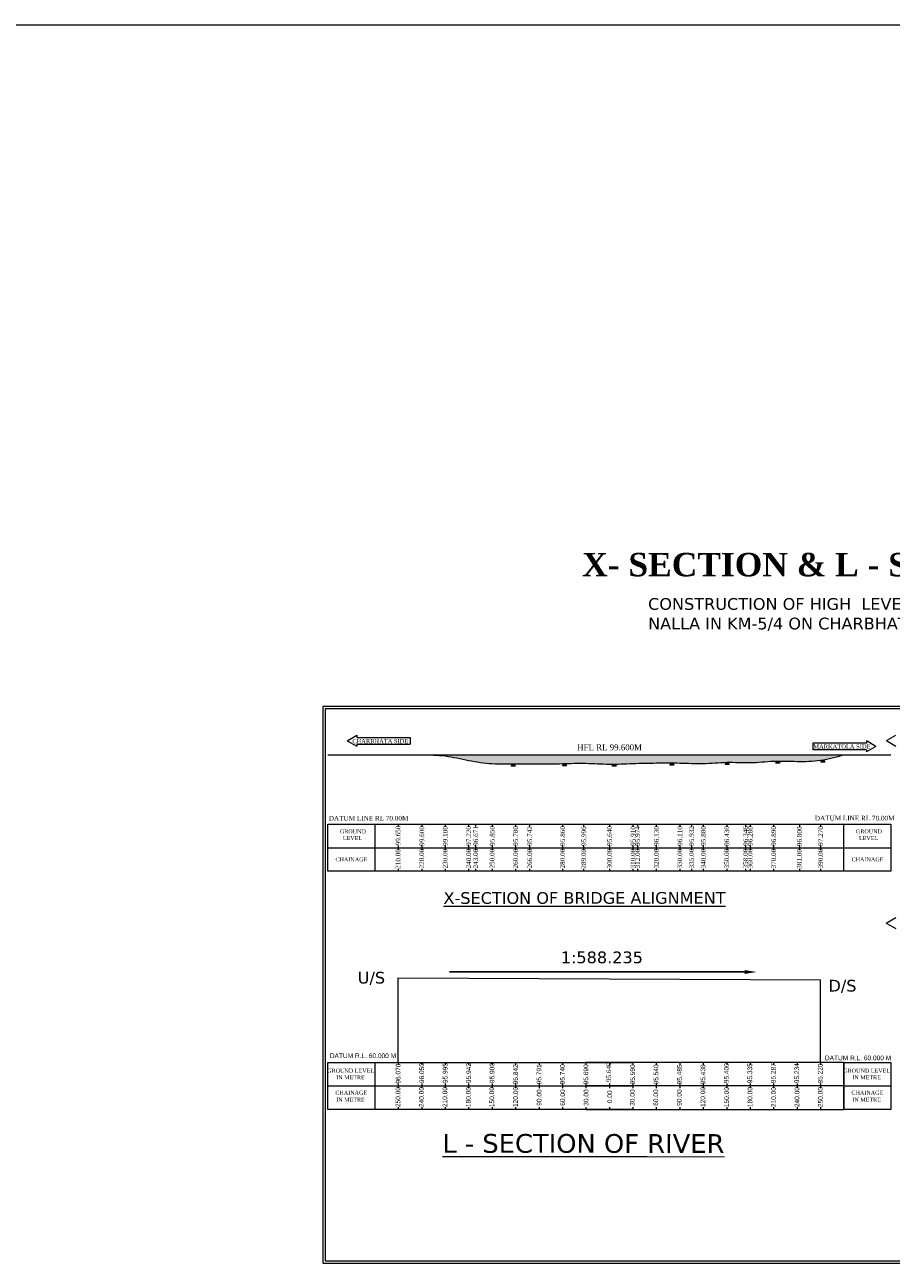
# Model space of a CAD drawing. Header units: millimetres. Extents: x -20950785 to 389010297, y -11535949 to 14056629.
# Tile 338 of 654: x 13149411 to 13518756, y 242732 to 770552. Entities that reach past the tile are written whole.
import ezdxf
from ezdxf import colors
from ezdxf.entities.mleader import LeaderData, LeaderLine
from ezdxf.math import Vec2, Vec3

# ---------------------------------------------------------------- set-up
doc = ezdxf.new("R2010")
doc.units = ezdxf.units.MM
doc.header["$LTSCALE"] = 60
doc.header["$MEASUREMENT"] = 0
doc.linetypes.add('ACAD_ISO03W100', pattern=[30, 12, -18])
doc.layers.add('PDF_H.F.L.', color=7, linetype='ACAD_ISO03W100')
doc.styles.add('Annotative', font='arial.ttf')
doc.styles.add('PDF Arial Bold', font='times.ttf')
doc.styles.add('PDF Verdana Bold', font='verdanab.ttf')
doc.styles.add('style1', font='txt.shx', dxfattribs={"height": 1})

msp = doc.modelspace()

# ---------------------------------------------------------------- hatches: boundary and pattern name
at = {"linetype": 'Continuous', "lineweight": 9, "ltscale": 2}
h = msp.add_hatch(dxfattribs=at)
h.set_pattern_fill('DASH', scale=5000)
h.set_pattern_definition([(0, (0, -5000), (625, 625), [625, -625])])
edge = h.paths.add_edge_path()
edge.add_spline(control_points=[(13400691.52, 455458.3), (13403331.95, 455494.69), (13409306.09, 455795.96), (13418612.39, 455954.79), (13428614.16, 456049.19), (13438622.67, 455380.53), (13448602.67, 456581.39), (13458626.23, 455745.88), (13468604.63, 456988.12), (13478604.32, 456513.13), (13488764.93, 456663.1), (13495303.15, 458488.05), (13498613.7, 459412.09)], knot_values=[92368.161086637, 92368.161086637, 92368.161086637, 92368.161086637, 100292.969010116, 110295.388717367, 120295.408717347, 130298.053367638, 140313.166946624, 150314.29188335, 160332.879608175, 170333.24085165, 180344.046263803, 190611.903872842, 190611.903872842, 190611.903872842, 190611.903872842], degree=3, periodic=0)
edge.add_line((13498613.7, 459412.09), (13318613.7, 459412.09))
edge.add_spline(control_points=[(13318613.7, 459412.09), (13318613.7, 459412.09), (13321957.24, 459380.99), (13328717.07, 459274.65), (13338558.53, 456899.11), (13348565.43, 455350.54), (13358618.2, 455688.44), (13368613.16, 455447.19), (13378613.28, 455655.36), (13388616.96, 455963.98), (13395863.63, 455439.87), (13399780.79, 455448.07), (13400364.38, 455454.29)], knot_values=[10000.124999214, 10000.124999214, 10000.124999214, 10000.124999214, 10000.124999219, 20012.617196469, 30187.802698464, 40281.211438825, 50281.456435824, 60281.701432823, 70282.826369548, 80283.54634363, 90289.324674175, 92040.875840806, 92040.875840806, 92040.875840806, 92040.875840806], degree=3, periodic=0)
edge.add_line((13400364.38, 455454.29), (13400366.77, 455458.36))
edge.add_line((13400366.77, 455458.36), (13400368.99, 455454.34))
edge.add_spline(control_points=[(13400368.99, 455454.34), (13400386.4, 455454.53), (13400403.81, 455454.72), (13400421.22, 455454.92)], knot_values=[92045.495346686, 92045.495346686, 92045.495346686, 92045.495346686, 92097.742537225, 92097.742537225, 92097.742537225, 92097.742537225], degree=3, periodic=0)
edge.add_line((13400421.22, 455454.92), (13400423.24, 455458.36))
edge.add_line((13400423.24, 455458.36), (13400425.13, 455454.96))
edge.add_spline(control_points=[(13400425.13, 455454.96), (13400445.72, 455455.19), (13400466.32, 455455.43), (13400486.91, 455455.67)], knot_values=[92101.653853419, 92101.653853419, 92101.653853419, 92101.653853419, 92163.465546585, 92163.465546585, 92163.465546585, 92163.465546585], degree=3, periodic=0)
edge.add_line((13400486.91, 455455.67), (13400488.49, 455458.36))
edge.add_line((13400488.49, 455458.36), (13400489.96, 455455.71))
edge.add_spline(control_points=[(13400489.96, 455455.71), (13400512.67, 455455.98), (13400535.39, 455456.26), (13400558.11, 455456.54)], knot_values=[92166.514616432, 92166.514616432, 92166.514616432, 92166.514616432, 92234.69200332, 92234.69200332, 92234.69200332, 92234.69200332], degree=3, periodic=0)
edge.add_line((13400558.11, 455456.54), (13400559.17, 455458.36))
edge.add_line((13400559.17, 455458.36), (13400560.17, 455456.57))
edge.add_spline(control_points=[(13400560.17, 455456.57), (13400582.61, 455456.85), (13400605.06, 455457.14), (13400627.5, 455457.44)], knot_values=[92236.754268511, 92236.754268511, 92236.754268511, 92236.754268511, 92304.121026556, 92304.121026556, 92304.121026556, 92304.121026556], degree=3, periodic=0)
edge.add_line((13400627.5, 455457.44), (13400628.05, 455458.36))
edge.add_line((13400628.05, 455458.36), (13400628.55, 455457.45))
edge.add_spline(control_points=[(13400628.55, 455457.45), (13400649.52, 455457.73), (13400670.48, 455458.01), (13400691.45, 455458.3)], knot_values=[92305.16964118, 92305.16964118, 92305.16964118, 92305.16964118, 92368.09106557, 92368.09106557, 92368.09106557, 92368.09106557], degree=3, periodic=0)
edge.add_line((13400691.45, 455458.3), (13400691.48, 455458.36))
edge.add_line((13400691.48, 455458.36), (13400691.52, 455458.3))

# ---------------------------------------------------------------- linework, layer by layer
at = {"color": 7, "linetype": 'Continuous', "lineweight": 9, "ltscale": 2}
for p, q in [((12735258, 770552.5), (25225962.5, 770552.5)), ((13313712.24, 466821.56), (13313712.24, 463941.56)), ((13485392.59, 464413.05), (13485392.59, 461533.05)), ((13278613.7, 429812.09), (13298613.7, 429812.09)), ((13278613.7, 409812.09), (13278613.7, 429812.09)), ((13298613.7, 429812.09), (13298613.7, 409812.09)), ((13298613.7, 429812.09), (13318613.7, 429812.09)), ((13308613.7, 429812.09), (13308613.7, 428812.09)), ((13318613.7, 429812.09), (13338613.7, 429812.09)), ((13318613.7, 429812.09), (13318613.7, 428812.09)), ((13328613.7, 429812.09), (13328613.7, 428812.09)), ((13338613.7, 429812.09), (13358613.7, 429812.09)), ((13338613.7, 429812.09), (13338613.7, 428812.09)), ((13341613.7, 429812.09), (13341613.7, 428812.09)), ((13348613.7, 429812.09), (13348613.7, 428812.09)), ((13358613.7, 429812.09), (13378613.7, 429812.09)), ((13358613.7, 429812.09), (13358613.7, 428812.09)), ((13364613.7, 429812.09), (13364613.7, 428812.09)), ((13378613.7, 429812.09), (13398613.7, 429812.09)), ((13378613.7, 429812.09), (13378613.7, 428812.09)), ((13387613.7, 429812.09), (13387613.7, 428812.09)), ((13398613.7, 429812.09), (13418613.7, 429812.09)), ((13398613.7, 429812.09), (13398613.7, 428812.09)), ((13408613.7, 429812.09), (13408613.7, 428812.09)), ((13410613.7, 429812.09), (13410613.7, 428812.09)), ((13418613.7, 429812.09), (13438613.7, 429812.09)), ((13418613.7, 429812.09), (13418613.7, 428812.09)), ((13428613.7, 429812.09), (13428613.7, 428812.09)), ((13433613.7, 429812.09), (13433613.7, 428812.09)), ((13438613.7, 429812.09), (13458613.7, 429812.09)), ((13438613.7, 429812.09), (13438613.7, 428812.09)), ((13448613.7, 429812.09), (13448613.7, 428812.09)), ((13456613.7, 429812.09), (13456613.7, 428812.09)), ((13458613.7, 429812.09), (13458613.7, 428812.09)), ((13458613.7, 429812.09), (13478613.7, 429812.09)), ((13468613.7, 429812.09), (13468613.7, 428812.09)), ((13478613.7, 429812.09), (13498613.7, 429812.09)), ((13479613.7, 429812.09), (13479613.7, 428812.09)), ((13488613.7, 429812.09), (13488613.7, 428812.09)), ((13498613.7, 429812.09), (13518613.7, 429812.09)), ((13498613.7, 409812.09), (13498613.7, 429812.09)), ((13518613.7, 429812.09), (13518613.7, 409812.09)), ((13278613.7, 419812.09), (13298613.7, 419812.09)), ((13298613.7, 419812.09), (13498613.7, 419812.09)), ((13308613.7, 420812.09), (13308613.7, 418812.09)), ((13318613.7, 420812.09), (13318613.7, 418812.09)), ((13328613.7, 420812.09), (13328613.7, 418812.09)), ((13338613.7, 420812.09), (13338613.7, 418812.09)), ((13341613.7, 420812.09), (13341613.7, 418812.09)), ((13348613.7, 420812.09), (13348613.7, 418812.09)), ((13358613.7, 420812.09), (13358613.7, 418812.09)), ((13364613.7, 420812.09), (13364613.7, 418812.09)), ((13378613.7, 420812.09), (13378613.7, 418812.09)), ((13387613.7, 420812.09), (13387613.7, 418812.09)), ((13398613.7, 420812.09), (13398613.7, 418812.09)), ((13408613.7, 420812.09), (13408613.7, 418812.09)), ((13410613.7, 420812.09), (13410613.7, 418812.09)), ((13418613.7, 420812.09), (13418613.7, 418812.09)), ((13428613.7, 420812.09), (13428613.7, 418812.09)), ((13433613.7, 420812.09), (13433613.7, 418812.09)), ((13438613.7, 420812.09), (13438613.7, 418812.09)), ((13448613.7, 420812.09), (13448613.7, 418812.09)), ((13456613.7, 420812.09), (13456613.7, 418812.09)), ((13458613.7, 420812.09), (13458613.7, 418812.09)), ((13468613.7, 420812.09), (13468613.7, 418812.09)), ((13479613.7, 420812.09), (13479613.7, 418812.09)), ((13488613.7, 420812.09), (13488613.7, 418812.09)), ((13498613.7, 419812.09), (13518613.7, 419812.09)), ((13298613.7, 409812.09), (13278613.7, 409812.09)), ((13318613.7, 409812.09), (13298613.7, 409812.09)), ((13308613.7, 410812.09), (13308613.7, 409812.09)), ((13318613.7, 410812.09), (13318613.7, 409812.09)), ((13338613.7, 409812.09), (13318613.7, 409812.09)), ((13328613.7, 410812.09), (13328613.7, 409812.09)), ((13338613.7, 410812.09), (13338613.7, 409812.09)), ((13358613.7, 409812.09), (13338613.7, 409812.09)), ((13341613.7, 410812.09), (13341613.7, 409812.09)), ((13348613.7, 410812.09), (13348613.7, 409812.09)), ((13358613.7, 410812.09), (13358613.7, 409812.09)), ((13378613.7, 409812.09), (13358613.7, 409812.09)), ((13364613.7, 410812.09), (13364613.7, 409812.09)), ((13378613.7, 410812.09), (13378613.7, 409812.09)), ((13398613.7, 409812.09), (13378613.7, 409812.09)), ((13387613.7, 410812.09), (13387613.7, 409812.09)), ((13398613.7, 410812.09), (13398613.7, 409812.09)), ((13418613.7, 409812.09), (13398613.7, 409812.09)), ((13408613.7, 410812.09), (13408613.7, 409812.09)), ((13410613.7, 410812.09), (13410613.7, 409812.09)), ((13418613.7, 410812.09), (13418613.7, 409812.09)), ((13438613.7, 409812.09), (13418613.7, 409812.09)), ((13428613.7, 410812.09), (13428613.7, 409812.09)), ((13433613.7, 410812.09), (13433613.7, 409812.09)), ((13438613.7, 410812.09), (13438613.7, 409812.09)), ((13458613.7, 409812.09), (13438613.7, 409812.09)), ((13448613.7, 410812.09), (13448613.7, 409812.09)), ((13456613.7, 410812.09), (13456613.7, 409812.09)), ((13458613.7, 410812.09), (13458613.7, 409812.09)), ((13478613.7, 409812.09), (13458613.7, 409812.09)), ((13468613.7, 410812.09), (13468613.7, 409812.09)), ((13498613.7, 409812.09), (13478613.7, 409812.09)), ((13479613.7, 410812.09), (13479613.7, 409812.09)), ((13488613.7, 410812.09), (13488613.7, 409812.09)), ((13518613.7, 409812.09), (13498613.7, 409812.09)), ((13308613.7, 328305.5), (13308613.7, 364375.5)), ((13308613.7, 364375.5), (13488613.7, 363525.5)), ((13488613.7, 328305.5), (13488613.7, 363525.5))]:
    msp.add_line(p, q, dxfattribs=at)
at = {"linetype": 'Continuous', "lineweight": 9}
for p, q in [((13286850.75, 465381.56), (13290920.57, 467731.27)), ((13286850.75, 465381.56), (13290920.57, 463031.84)), ((13290920.57, 467731.27), (13290920.57, 466821.56)), ((13290920.57, 466821.56), (13313712.24, 466821.56)), ((13508184.26, 465322.77), (13508184.26, 464413.05)), ((13512254.09, 462973.05), (13508184.26, 465322.77)), ((13516714.58, 465484.84), (13520784.4, 467834.56)), ((13516714.58, 465484.84), (13520784.4, 463135.13)), ((13290920.57, 463941.56), (13313712.24, 463941.56)), ((13290920.57, 463941.56), (13290920.57, 463031.84)), ((13508184.26, 464413.05), (13485392.59, 464413.05)), ((13508184.26, 461533.05), (13485392.59, 461533.05)), ((13512254.09, 462973.05), (13508184.26, 460623.34)), ((13508184.26, 461533.05), (13508184.26, 460623.34)), ((13516594.08, 387712.35), (13520663.9, 390062.06)), ((13516594.08, 387712.35), (13520663.9, 385362.63))]:
    msp.add_line(p, q, dxfattribs=at)
at = {"color": 7, "lineweight": 9, "ltscale": 2}
msp.add_line((13278613.7, 459412.09), (13518613.7, 459412.09), dxfattribs=at)
at = {"color": 7, "linetype": 'Continuous', "lineweight": 9}
for p, q in [((13278613.7, 308305.5), (13278613.7, 328305.5)), ((13278613.7, 328305.5), (13298613.7, 328305.5)), ((13298613.7, 328305.5), (13298613.7, 327305.5)), ((13298613.7, 328305.5), (13398613.7, 328305.5)), ((13298613.7, 328305.5), (13298613.7, 308305.5)), ((13298613.7, 328305.5), (13298613.7, 308305.5)), ((13308613.7, 328305.5), (13308613.7, 327305.5)), ((13318613.7, 328305.5), (13318613.7, 327305.5)), ((13328613.7, 328305.5), (13328613.7, 327305.5)), ((13338613.7, 328305.5), (13338613.7, 327305.5)), ((13348613.7, 328305.5), (13348613.7, 327305.5)), ((13358613.7, 328305.5), (13358613.7, 327305.5)), ((13368613.7, 328305.5), (13368613.7, 327305.5)), ((13378613.7, 328305.5), (13378613.7, 327305.5)), ((13388613.7, 328305.5), (13388613.7, 327305.5)), ((13398613.7, 328305.5), (13388613.7, 328305.5)), ((13398613.7, 328305.5), (13398613.7, 327305.5)), ((13398613.7, 328305.5), (13398613.7, 327305.5)), ((13398613.7, 328305.5), (13398613.7, 327305.5)), ((13498613.7, 328305.5), (13398613.7, 328305.5)), ((13398613.7, 328305.5), (13398613.7, 327305.5)), ((13398613.7, 328305.5), (13408613.7, 328305.5)), ((13408613.7, 328305.5), (13408613.7, 327305.5)), ((13418613.7, 328305.5), (13418613.7, 327305.5)), ((13428613.7, 328305.5), (13428613.7, 327305.5)), ((13438613.7, 328305.5), (13438613.7, 327305.5)), ((13448613.7, 328305.5), (13448613.7, 327305.5)), ((13458613.7, 328305.5), (13458613.7, 327305.5)), ((13468613.7, 328305.5), (13468613.7, 327305.5)), ((13478613.7, 328305.5), (13478613.7, 327305.5)), ((13488613.7, 328305.5), (13488613.7, 327305.5)), ((13498613.7, 308305.5), (13498613.7, 328305.5)), ((13498613.7, 328305.5), (13518613.7, 328305.5)), ((13498613.7, 328305.5), (13498613.7, 308305.5)), ((13498613.7, 328305.5), (13498613.7, 327305.5)), ((13518613.7, 328305.5), (13518613.7, 308305.5)), ((13278613.7, 318305.5), (13298613.7, 318305.5)), ((13298613.7, 319305.5), (13298613.7, 317305.5)), ((13298613.7, 319305.5), (13298613.7, 308305.5)), ((13298613.7, 318305.5), (13398613.7, 318305.5)), ((13308613.7, 319305.5), (13308613.7, 317305.5)), ((13318613.7, 319305.5), (13318613.7, 317305.5)), ((13328613.7, 319305.5), (13328613.7, 317305.5)), ((13338613.7, 319305.5), (13338613.7, 317305.5)), ((13348613.7, 319305.5), (13348613.7, 317305.5)), ((13358613.7, 319305.5), (13358613.7, 317305.5)), ((13368613.7, 319305.5), (13368613.7, 317305.5)), ((13378613.7, 319305.5), (13378613.7, 317305.5)), ((13388613.7, 319305.5), (13388613.7, 317305.5)), ((13398613.7, 318305.5), (13388613.7, 318305.5)), ((13398613.7, 319305.5), (13398613.7, 317305.5)), ((13398613.7, 319305.5), (13398613.7, 317305.5)), ((13398613.7, 319305.5), (13398613.7, 317305.5)), ((13398613.7, 319305.5), (13398613.7, 317305.5)), ((13498613.7, 318305.5), (13398613.7, 318305.5)), ((13398613.7, 318305.5), (13408613.7, 318305.5)), ((13408613.7, 319305.5), (13408613.7, 317305.5)), ((13418613.7, 319305.5), (13418613.7, 317305.5)), ((13428613.7, 319305.5), (13428613.7, 317305.5)), ((13438613.7, 319305.5), (13438613.7, 317305.5)), ((13448613.7, 319305.5), (13448613.7, 317305.5)), ((13458613.7, 319305.5), (13458613.7, 317305.5)), ((13468613.7, 319305.5), (13468613.7, 317305.5)), ((13478613.7, 319305.5), (13478613.7, 317305.5)), ((13488613.7, 319305.5), (13488613.7, 317305.5)), ((13498613.7, 319305.5), (13498613.7, 317305.5)), ((13498613.7, 318305.5), (13518613.7, 318305.5)), ((13298613.7, 308305.5), (13278613.7, 308305.5)), ((13298613.7, 309305.5), (13298613.7, 308305.5)), ((13398613.7, 308305.5), (13298613.7, 308305.5)), ((13308613.7, 309305.5), (13308613.7, 308305.5)), ((13318613.7, 309305.5), (13318613.7, 308305.5)), ((13328613.7, 309305.5), (13328613.7, 308305.5)), ((13338613.7, 309305.5), (13338613.7, 308305.5)), ((13348613.7, 309305.5), (13348613.7, 308305.5)), ((13358613.7, 309305.5), (13358613.7, 308305.5)), ((13368613.7, 309305.5), (13368613.7, 308305.5)), ((13378613.7, 309305.5), (13378613.7, 308305.5)), ((13388613.7, 309305.5), (13388613.7, 308305.5)), ((13388613.7, 308305.5), (13398613.7, 308305.5)), ((13398613.7, 309305.5), (13398613.7, 308305.5)), ((13398613.7, 309305.5), (13398613.7, 308305.5)), ((13398613.7, 309305.5), (13398613.7, 308305.5)), ((13398613.7, 309305.5), (13398613.7, 308305.5)), ((13398613.7, 308305.5), (13498613.7, 308305.5)), ((13408613.7, 308305.5), (13398613.7, 308305.5)), ((13408613.7, 309305.5), (13408613.7, 308305.5)), ((13418613.7, 309305.5), (13418613.7, 308305.5)), ((13428613.7, 309305.5), (13428613.7, 308305.5)), ((13438613.7, 309305.5), (13438613.7, 308305.5)), ((13448613.7, 309305.5), (13448613.7, 308305.5)), ((13458613.7, 309305.5), (13458613.7, 308305.5)), ((13468613.7, 309305.5), (13468613.7, 308305.5)), ((13478613.7, 309305.5), (13478613.7, 308305.5)), ((13488613.7, 309305.5), (13488613.7, 308305.5)), ((13498613.7, 309305.5), (13498613.7, 308305.5)), ((13518613.7, 308305.5), (13498613.7, 308305.5))]:
    msp.add_line(p, q, dxfattribs=at)
for points in [[(13276509.5, 242732.5), (13744286, 242732.5), (13744286, 480001.83), (13276509.5, 480001.83)], [(13277509.5, 243732.5), (13743286, 243732.5), (13743286, 479001.83), (13277509.5, 479001.83)]]:
    msp.add_lwpolyline(points, close=True, dxfattribs=at)
at = {"color": 7, "linetype": 'Continuous', "lineweight": 9, "ltscale": 2}
for points in [[(13356757.34, 454587.07), (13357302.68, 455514.92), (13357825.91, 454572.34)], [(13356813.81, 454587.07), (13357359.15, 455514.92), (13357882.39, 454572.34)], [(13356879.06, 454587.07), (13357424.4, 455514.92), (13357947.63, 454572.34)], [(13356949.75, 454587.07), (13357495.09, 455514.92), (13358018.32, 454572.34)], [(13357018.62, 454587.07), (13357563.96, 455514.92), (13358087.19, 454572.34)], [(13357082.05, 454587.07), (13357627.39, 455514.92), (13358150.63, 454572.34)], [(13357156.37, 454587.07), (13357701.71, 455514.92), (13358224.94, 454572.34)], [(13357212.55, 454587.07), (13357757.89, 455514.92), (13358281.12, 454572.34)], [(13357286.86, 454587.07), (13357832.2, 455514.92), (13358355.43, 454572.34)], [(13357352.11, 454587.07), (13357897.45, 455514.92), (13358420.68, 454572.34)], [(13357413.73, 454587.07), (13357959.07, 455514.92), (13358482.3, 454572.34)], [(13378582.57, 454766.21), (13379127.91, 455694.07), (13379651.14, 454751.48)], [(13378639.04, 454766.21), (13379184.38, 455694.07), (13379707.61, 454751.48)], [(13378704.29, 454766.21), (13379249.63, 455694.07), (13379772.86, 454751.48)], [(13378774.97, 454766.21), (13379320.31, 455694.07), (13379843.54, 454751.48)], [(13378843.85, 454766.21), (13379389.19, 455694.07), (13379912.42, 454751.48)], [(13378907.28, 454766.21), (13379452.62, 455694.07), (13379975.85, 454751.48)], [(13378981.59, 454766.21), (13379526.93, 455694.07), (13380050.16, 454751.48)], [(13379037.78, 454766.21), (13379583.12, 455694.07), (13380106.35, 454751.48)], [(13379112.09, 454766.21), (13379657.43, 455694.07), (13380180.66, 454751.48)], [(13379177.34, 454766.21), (13379722.68, 455694.07), (13380245.91, 454751.48)], [(13379238.96, 454766.21), (13379784.3, 455694.07), (13380307.53, 454751.48)], [(13399821.43, 454530.5), (13400366.77, 455458.36), (13400890, 454515.77)], [(13399877.9, 454530.5), (13400423.24, 455458.36), (13400946.47, 454515.77)], [(13399943.15, 454530.5), (13400488.49, 455458.36), (13401011.72, 454515.77)], [(13400013.83, 454530.5), (13400559.17, 455458.36), (13401082.4, 454515.77)], [(13400082.71, 454530.5), (13400628.05, 455458.36), (13401151.28, 454515.77)], [(13400146.14, 454530.5), (13400691.48, 455458.36), (13401214.71, 454515.77)], [(13400220.45, 454530.5), (13400765.79, 455458.36), (13401289.03, 454515.77)], [(13400276.64, 454530.5), (13400821.98, 455458.36), (13401345.21, 454515.77)], [(13400350.95, 454530.5), (13400896.29, 455458.36), (13401419.52, 454515.77)], [(13400416.2, 454530.5), (13400961.54, 455458.36), (13401484.77, 454515.77)], [(13400477.82, 454530.5), (13401023.16, 455458.36), (13401546.39, 454515.77)], [(13424413.2, 455051.78), (13424958.54, 455979.64), (13425481.77, 455037.05)], [(13424469.67, 455051.78), (13425015.01, 455979.64), (13425538.25, 455037.05)], [(13424534.92, 455051.78), (13425080.26, 455979.64), (13425603.49, 455037.05)], [(13424605.61, 455051.78), (13425150.95, 455979.64), (13425674.18, 455037.05)], [(13424674.48, 455051.78), (13425219.82, 455979.64), (13425743.05, 455037.05)], [(13424737.92, 455051.78), (13425283.26, 455979.64), (13425806.49, 455037.05)], [(13424812.23, 455051.78), (13425357.57, 455979.64), (13425880.8, 455037.05)], [(13424868.41, 455051.78), (13425413.75, 455979.64), (13425936.98, 455037.05)], [(13424942.72, 455051.78), (13425488.06, 455979.64), (13426011.29, 455037.05)], [(13425007.97, 455051.78), (13425553.31, 455979.64), (13426076.54, 455037.05)], [(13425069.59, 455051.78), (13425614.93, 455979.64), (13426138.16, 455037.05)], [(13447953.36, 455317.68), (13448498.7, 456245.53), (13449021.93, 455302.95)], [(13448009.84, 455317.68), (13448555.18, 456245.53), (13449078.41, 455302.95)], [(13448075.08, 455317.68), (13448620.42, 456245.53), (13449143.66, 455302.95)], [(13448145.77, 455317.68), (13448691.11, 456245.53), (13449214.34, 455302.95)], [(13448214.64, 455317.68), (13448759.98, 456245.53), (13449283.21, 455302.95)], [(13448278.08, 455317.68), (13448823.42, 456245.53), (13449346.65, 455302.95)], [(13448352.39, 455317.68), (13448897.73, 456245.53), (13449420.96, 455302.95)], [(13448408.57, 455317.68), (13448953.91, 456245.53), (13449477.15, 455302.95)], [(13448482.88, 455317.68), (13449028.22, 456245.53), (13449551.46, 455302.95)], [(13448548.13, 455317.68), (13449093.47, 456245.53), (13449616.7, 455302.95)], [(13448609.75, 455317.68), (13449155.09, 456245.53), (13449678.33, 455302.95)], [(13469513.78, 455817.37), (13470059.12, 456745.23), (13470582.36, 455802.65)], [(13469570.26, 455817.37), (13470115.6, 456745.23), (13470638.83, 455802.65)], [(13469635.51, 455817.37), (13470180.85, 456745.23), (13470704.08, 455802.65)], [(13469706.19, 455817.37), (13470251.53, 456745.23), (13470774.76, 455802.65)], [(13469775.06, 455817.37), (13470320.4, 456745.23), (13470843.64, 455802.65)], [(13469838.5, 455817.37), (13470383.84, 456745.23), (13470907.07, 455802.65)], [(13469912.81, 455817.37), (13470458.15, 456745.23), (13470981.38, 455802.65)], [(13469969, 455817.37), (13470514.34, 456745.23), (13471037.57, 455802.65)], [(13470043.31, 455817.37), (13470588.65, 456745.23), (13471111.88, 455802.65)], [(13470108.56, 455817.37), (13470653.9, 456745.23), (13471177.13, 455802.65)], [(13470170.18, 455817.37), (13470715.52, 456745.23), (13471238.75, 455802.65)], [(13488772.61, 456314.6), (13489317.95, 457242.45), (13489841.18, 456299.87)], [(13488829.08, 456314.6), (13489374.42, 457242.45), (13489897.66, 456299.87)], [(13488894.33, 456314.6), (13489439.67, 457242.45), (13489962.9, 456299.87)], [(13488965.02, 456314.6), (13489510.36, 457242.45), (13490033.59, 456299.87)], [(13489033.89, 456314.6), (13489579.23, 457242.45), (13490102.46, 456299.87)], [(13489097.32, 456314.6), (13489642.66, 457242.45), (13490165.9, 456299.87)], [(13489171.64, 456314.6), (13489716.98, 457242.45), (13490240.21, 456299.87)], [(13489227.82, 456314.6), (13489773.16, 457242.45), (13490296.39, 456299.87)], [(13489302.13, 456314.6), (13489847.47, 457242.45), (13490370.7, 456299.87)], [(13489367.38, 456314.6), (13489912.72, 457242.45), (13490435.95, 456299.87)], [(13489429, 456314.6), (13489974.34, 457242.45), (13490497.57, 456299.87)]]:
    msp.add_lwpolyline(points, dxfattribs=at)
msp.add_open_spline([(13318613.7, 459412.09), (13318613.7, 459412.09), (13321957.24, 459380.99), (13328717.07, 459274.65), (13338558.53, 456899.11), (13348565.43, 455350.54), (13358618.2, 455688.44), (13368613.16, 455447.19), (13378613.28, 455655.36), (13388616.96, 455963.98), (13398612.05, 455241.09), (13408613.35, 455784.13), (13418612.39, 455954.79), (13428614.16, 456049.19), (13438622.67, 455380.53), (13448602.67, 456581.39), (13458626.23, 455745.88), (13468604.63, 456988.12), (13478604.32, 456513.13), (13488764.93, 456663.1), (13495303.15, 458488.05), (13498613.7, 459412.09)], degree=3, knots=[10000.124999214, 10000.124999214, 10000.124999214, 10000.124999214, 10000.124999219, 20012.617196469, 30187.802698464, 40281.211438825, 50281.456435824, 60281.701432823, 70282.826369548, 80283.54634363, 90289.324674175, 100292.969010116, 110295.388717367, 120295.408717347, 130298.053367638, 140313.166946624, 150314.29188335, 160332.879608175, 170333.24085165, 180344.046263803, 190611.903872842, 190611.903872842, 190611.903872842, 190611.903872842], dxfattribs=at)

# ---------------------------------------------------------------- texts
at = {"linetype": 'Continuous', "lineweight": 9, "insert": (13415119.47, 526205.89, -48357.15), "char_height": 5000, "width": 212153.6814, "attachment_point": 1, "style": 'style1'}
msp.add_mtext('{\\fVerdana|b0|i0|c0|p34;CONSTRUCTION OF HIGH  LEVEL BRIDGE ACROSS SIRSIDA NALLA IN KM-5/4 ON CHARBHATA-MARKATOLA ROAD.\\fTimes New Roman|b0|i0|c0|p18;   }', dxfattribs=at)
at = {"linetype": 'Continuous', "lineweight": 9}
for s, insert, char_height, attachment_point, style in [('{\\fTimes New Roman|b0|i0|c0|p18;CHARBHATA SIDE}', (13289012.45, 466159.53), 1800, 1, 'style1'), ('{\\fTimes New Roman|b0|i0|c0|p18;MARKATOLA SIDE}', (13509913.3, 463840.52), 1800, 3, 'style1'), ('{\\fTimes New Roman|b0|i0|c0|p18;DATUM LINE RL 70.00M}', (13278991.26, 433384.72), 2000, 1, 'Annotative'), ('{\\fTimes New Roman|b0|i0|c0|p18;DATUM LINE RL 70.00M}', (13486200.98, 433422.94), 2000, 1, 'Annotative'), ('DATUM R.L. 60.000 M', (13279443.69, 332159.07), 2000, 1, 'Annotative'), ('DATUM R.L. 60.000 M', (13490495.28, 331237.35), 2000, 1, 'Annotative')]:
    msp.add_mtext(s, dxfattribs=dict(at, insert=insert, char_height=char_height, attachment_point=attachment_point, style=style))
at = {"linetype": 'Continuous', "lineweight": 9, "insert": (13384916.85, 462578.57), "char_height": 2500, "attachment_point": 4}
msp.add_mtext('{\\fTimes New Roman|b0|i0|c0|p18;HFL RL 99.600M}', dxfattribs=at)
at = {"linetype": 'Continuous', "lineweight": 9, "char_height": 2000, "attachment_point": 1, "rotation": 90}
for s, insert in [('{\\fTimes New Roman|b0|i0|c0|p18;99.650}', (13307545.11, 420835.49)), ('{\\fTimes New Roman|b0|i0|c0|p18;99.600}', (13317658.63, 420633.42)), ('{\\fTimes New Roman|b0|i0|c0|p18;99.100}', (13327658.63, 420633.42)), ('{\\fTimes New Roman|b0|i0|c0|p18;97.220}', (13337658.63, 420633.42)), ('{\\fTimes New Roman|b0|i0|c0|p18;96.671}', (13340658.63, 420633.42)), ('{\\fTimes New Roman|b0|i0|c0|p18;95.850}', (13347658.63, 420633.42)), ('{\\fTimes New Roman|b0|i0|c0|p18;95.780}', (13357658.63, 420633.42)), ('{\\fTimes New Roman|b0|i0|c0|p18;95.742}', (13363658.63, 420633.42)), ('{\\fTimes New Roman|b0|i0|c0|p18;95.860}', (13377658.63, 420633.42)), ('{\\fTimes New Roman|b0|i0|c0|p18;95.996}', (13386706.13, 420541.43)), ('{\\fTimes New Roman|b0|i0|c0|p18;95.640}', (13397658.63, 420633.42)), ('{\\fTimes New Roman|b0|i0|c0|p18;95.910}', (13407658.63, 420633.42)), ('{\\fTimes New Roman|b0|i0|c0|p18;95.974}', (13409658.63, 420633.42)), ('{\\fTimes New Roman|b0|i0|c0|p18;96.130}', (13417658.63, 420633.42)), ('{\\fTimes New Roman|b0|i0|c0|p18;96.110}', (13427658.63, 420633.42)), ('{\\fTimes New Roman|b0|i0|c0|p18;95.932}', (13432658.63, 420633.42)), ('{\\fTimes New Roman|b0|i0|c0|p18;95.880}', (13437658.63, 420633.42)), ('{\\fTimes New Roman|b0|i0|c0|p18;96.430}', (13447658.63, 420633.42)), ('{\\fTimes New Roman|b0|i0|c0|p18;96.346}', (13455658.63, 420633.42)), ('{\\fTimes New Roman|b0|i0|c0|p18;96.280}', (13457658.63, 420633.42)), ('{\\fTimes New Roman|b0|i0|c0|p18;96.890}', (13467658.63, 420633.42)), ('{\\fTimes New Roman|b0|i0|c0|p18;96.800}', (13478590.73, 420490.7)), ('{\\fTimes New Roman|b0|i0|c0|p18;97.270}', (13487658.63, 420633.42)), ('{\\fTimes New Roman|b0|i0|c0|p18;210.00}', (13307522.65, 410807.93)), ('{\\fTimes New Roman|b0|i0|c0|p18;220.00}', (13317622.86, 410977.34)), ('{\\fTimes New Roman|b0|i0|c0|p18;230.00}', (13327622.86, 410977.34)), ('{\\fTimes New Roman|b0|i0|c0|p18;240.00}', (13337622.86, 410977.34)), ('{\\fTimes New Roman|b0|i0|c0|p18;243.00}', (13340622.86, 410977.34)), ('{\\fTimes New Roman|b0|i0|c0|p18;250.00}', (13347622.86, 410977.34)), ('{\\fTimes New Roman|b0|i0|c0|p18;260.00}', (13357622.86, 410977.34)), ('{\\fTimes New Roman|b0|i0|c0|p18;266.00}', (13363622.86, 410977.34)), ('{\\fTimes New Roman|b0|i0|c0|p18;280.00}', (13377622.86, 410977.34)), ('{\\fTimes New Roman|b0|i0|c0|p18;289.00}', (13386670.36, 410885.35)), ('{\\fTimes New Roman|b0|i0|c0|p18;300.00}', (13397622.86, 410977.34)), ('{\\fTimes New Roman|b0|i0|c0|p18;310.00}', (13407622.86, 410977.34)), ('{\\fTimes New Roman|b0|i0|c0|p18;312.00}', (13409622.86, 410977.34)), ('{\\fTimes New Roman|b0|i0|c0|p18;320.00}', (13417622.86, 410977.34)), ('{\\fTimes New Roman|b0|i0|c0|p18;330.00}', (13427622.86, 410977.34)), ('{\\fTimes New Roman|b0|i0|c0|p18;335.00}', (13432622.86, 410977.34)), ('{\\fTimes New Roman|b0|i0|c0|p18;340.00}', (13437622.86, 410977.34)), ('{\\fTimes New Roman|b0|i0|c0|p18;350.00}', (13447622.86, 410977.34)), ('{\\fTimes New Roman|b0|i0|c0|p18;358.00}', (13455622.86, 410977.34)), ('{\\fTimes New Roman|b0|i0|c0|p18;360.00}', (13457622.86, 410977.34)), ('{\\fTimes New Roman|b0|i0|c0|p18;370.00}', (13467622.86, 410977.34)), ('{\\fTimes New Roman|b0|i0|c0|p18;381.00}', (13478554.96, 410834.62)), ('{\\fTimes New Roman|b0|i0|c0|p18;390.00}', (13487622.86, 410977.34))]:
    msp.add_mtext(s, dxfattribs=dict(at, insert=insert))
at = {"linetype": 'Continuous', "lineweight": 9, "char_height": 2000, "attachment_point": 1, "rotation": 90, "style": 'Annotative'}
for s, insert in [('96.070', (13307554.59, 319280.86)), ('96.050', (13317606.13, 319498.31)), ('95.995', (13327606.13, 319498.31)), ('95.942', (13337606.13, 319498.31)), ('95.900', (13347606.13, 319498.31)), ('{\\fTimes New Roman|b0|i0|c0|p18;95.640}', (13397332.25, 319934.48)), ('95.400', (13447484.9, 319451.9)), ('95.335', (13457484.9, 319451.9)), ('95.287', (13467484.9, 319451.9)), ('95.234', (13477484.9, 319451.9)), ('95.220', (13487489.51, 319319.98)), ('95.842', (13357606.13, 318977.11)), ('95.791', (13367606.13, 318977.11)), ('95.740', (13377606.13, 318977.11)), ('95.690', (13387606.13, 318977.11)), ('95.590', (13407484.9, 318930.69)), ('95.540', (13417484.9, 318930.69)), ('95.485', (13427484.9, 318930.69)), ('95.438', (13437484.9, 318930.69)), ('250.00', (13307500.28, 309276.24)), ('240.00', (13317500.28, 309276.24)), ('210.00', (13327500.28, 309276.24)), ('180.00', (13337500.28, 309276.24)), ('150.00', (13347500.28, 309276.24)), ('120.00', (13357593.97, 309320.59)), ('120.00', (13437470.49, 309308.19)), ('150.00', (13447564.18, 309263.84)), ('180.00', (13457564.18, 309263.84)), ('210.00', (13467564.18, 309263.84)), ('240.00', (13477564.18, 309263.84)), ('250.00', (13487564.18, 309263.84)), ('90.00', (13367667, 309831.28)), ('60.00', (13377667, 309831.28)), ('30.00', (13387667, 309831.28)), ('0.00', (13397756.69, 310939.94)), ('30.00', (13407397.46, 309818.88)), ('60.00', (13417397.46, 309818.88)), ('90.00', (13427397.46, 309818.88))]:
    msp.add_mtext(s, dxfattribs=dict(at, insert=insert))
at = {"layer": 'PDF_H.F.L.', "color": 7, "linetype": 'Continuous', "lineweight": 9, "insert": (13387001.83, 545478.84), "char_height": 10000, "width": 277468.4004, "attachment_point": 1}
msp.add_mtext('{\\fTimes New Roman|b1|i0|c0|p18;X- SECTION & L - SECTION OF RIVER}', dxfattribs=at)
at = {"layer": 'PDF_H.F.L.', "color": 7, "linetype": 'Continuous', "lineweight": 9, "char_height": 1700, "style": 'PDF Arial Bold'}
for s, insert, attachment_point in [('{\\fTimes New Roman|b0|i0|c0|p18;GROUND\\P  LEVEL}', (13283712.2, 423042.35), 7), ('{\\fTimes New Roman|b0|i0|c0|p18;GROUND\\P  LEVEL}', (13503712.2, 423042.35), 7), ('{\\fTimes New Roman|b0|i0|c0|p18;CHAINAGE}', (13281875.54, 413926.24), 7), ('{\\fTimes New Roman|b0|i0|c0|p18;CHAINAGE}', (13501875.54, 413926.24), 7), ('GROUND LEVEL', (13298302.2, 323883.29), 9), ('IN METRE', (13294354.01, 321071.61), 9), ('GROUND LEVEL', (13518302.2, 323883.29), 9), ('IN METRE', (13514354.01, 321071.61), 9), ('CHAINAGE', (13295354.01, 314571.61), 9), ('CHAINAGE', (13515354.01, 314571.61), 9), ('IN METRE', (13294354.01, 311571.61), 9), ('IN METRE', (13514354.01, 311571.61), 9)]:
    msp.add_mtext(s, dxfattribs=dict(at, insert=insert, attachment_point=attachment_point))
at = {"layer": 'PDF_H.F.L.', "color": 7, "linetype": 'Continuous', "lineweight": 9, "style": 'PDF Verdana Bold'}
for s, insert, char_height, attachment_point, rotation in [('{\\fVerdana|b0|i0|c0|p34;\\LX-SECTION OF BRIDGE ALIGNMENT}', (13448144.4, 395864.95), 5000, 9, 0.0441177), ('{\\fVerdana|b0|i0|c0|p34;1:588.235}', (13377882.63, 370504.73), 5000, 7, 359.9558823), ('{\\fVerdana|b0|i0|c0|p34;U/S}', (13291323.38, 361294.62), 5000, 7, 359.9558823), ('{\\fVerdana|b0|i0|c0|p34; D/S}', (13489803.91, 357893.73), 5000, 7, 359.9558823), ('{\\fVerdana|b0|i0|c0|p34;\\LL - SECTION OF RIVER }', (13327407.74, 289682.31), 8000, 7, 359.9558823)]:
    msp.add_mtext(s, dxfattribs=dict(at, insert=insert, char_height=char_height, attachment_point=attachment_point, rotation=rotation))

# ---------------------------------------------------------------- leaders
at = {"layer": 'PDF_H.F.L.', "color": 7, "linetype": 'Continuous', "lineweight": 9}
ml = msp.add_multileader_mtext('Standard', dxfattribs=at)
ml.set_content('', color=7)
ml.set_leader_properties()
ml.build(insert=Vec2(0, 0))
ml.multileader.update_dxf_attribs({"dogleg_length": 0.36, "arrow_head_size": 5000})
ctx = ml.context
ctx.base_point, ctx.char_height, ctx.arrow_head_size, ctx.landing_gap_size, ctx.plane_origin = Vec3(13330288.91, 366856.42), 180, 5000, 90, Vec3(13348533.31, 366856.42)
ctx.text_align_type = 2
notes = []
notes.append((ctx, [(1, (1, 1, 0), (13330828.91, 366856.42), (-1, 0), 360, [(0, [(13461322.45, 366856.42)], 0, [])])]))
ctx.mtext.insert, ctx.mtext.alignment, ctx.mtext.flow_direction = Vec3(13330378.91, 366946.42), 3, 5
for ctx, leaders in notes:
    for number, flags, end, landing, length, lines in leaders:
        leader = LeaderData()
        leader.index, (leader.has_last_leader_line, leader.has_dogleg_vector, leader.attachment_direction) = number, flags
        leader.last_leader_point, leader.dogleg_vector, leader.dogleg_length = Vec3(end), Vec3(landing), length
        for number, points, colour, breaks in lines:
            line = LeaderLine()
            line.index, line.vertices, line.color, line.breaks = number, Vec3.list(points), colors.encode_raw_color(colour), breaks
            leader.lines.append(line)
        ctx.leaders.append(leader)

doc.saveas('drawing.dxf')
